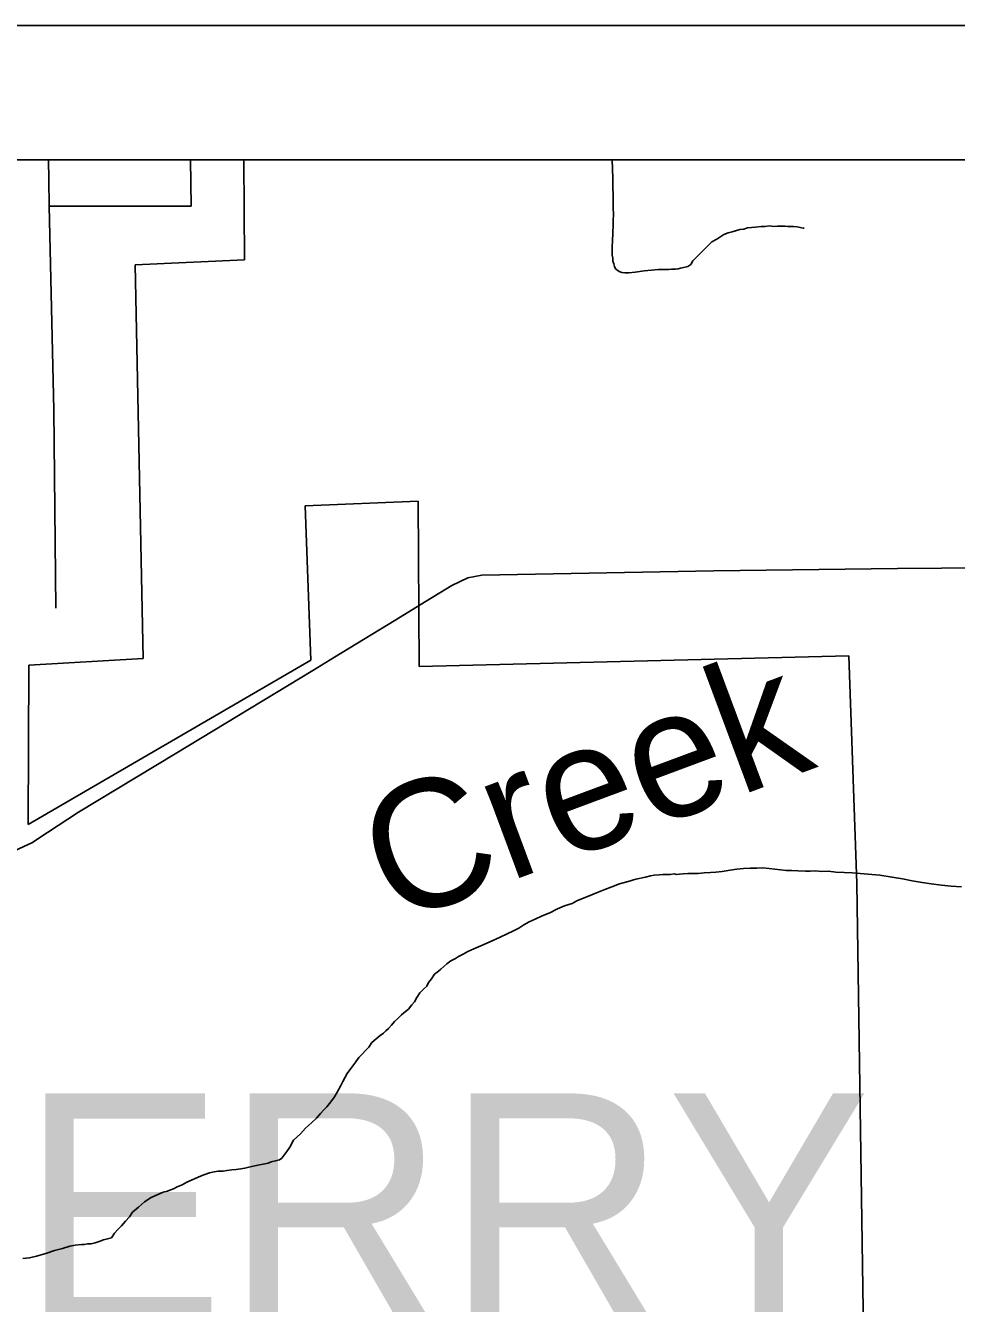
# Model space of a CAD drawing. Extents: x -59 to 82, y -3 to 49.
# Drawn here: x -49.38 to -48.687, y 48.44 to 49.391 of the extents above; entities that cross this region are included whole.
import ezdxf

# ---------------------------------------------------------------- set-up
doc = ezdxf.new("R2010")
doc.units = 0
for name, color, linetype in [('GM_X_Corporation', 7, 'Continuous'), ('GM_X_County_Road', 7, 'Continuous'), ('GM_X_Minor_River', 7, 'Continuous'), ('GM_X_Minor_River_Text', 7, 'Continuous'), ('GM_X_Township_Road', 7, 'Continuous'), ('GM_X_Township_Text', 7, 'Continuous'), ('SH_Data', 7, 'Continuous')]:
    doc.layers.add(name, color=color, linetype=linetype)

msp = doc.modelspace()

# ---------------------------------------------------------------- linework, layer by layer
at = {"layer": 'GM_X_Corporation'}
for p, q in [((-48.09799, 49.29125), (-52.22423, 49.29125)), ((-48.09799, 49.29125), (-50.61637, 49.29125)), ((-48.09799, 49.29125), (-49.21726, 49.29125)), ((-49.21726, 49.29125), (-49.21675, 49.21686)), ((-49.21675, 49.21686), (-49.29802, 49.21306)), ((-49.29802, 49.21306), (-49.29206, 48.91999)), ((-49.17166, 49.03371), (-49.08734, 49.03718)), ((-49.08734, 49.03718), (-49.08678, 48.91416)), ((-49.16727, 48.91875), (-49.17166, 49.03371)), ((-49.08678, 48.91416), (-48.76691, 48.92211)), ((-48.76691, 48.92211), (-48.76115, 48.75246)), ((-49.37757, 48.79644), (-49.16727, 48.91875)), ((-49.37712, 48.915), (-49.37757, 48.79644)), ((-49.29206, 48.91999), (-49.37712, 48.915)), ((-48.76115, 48.75246), (-48.75574, 48.38876))]:
    msp.add_line(p, q, dxfattribs=at)
at = {"layer": 'GM_X_County_Road'}
for p, q in [((-49.06251, 48.97423), (-49.0504, 48.98003)), ((-49.0504, 48.98003), (-49.04019, 48.98213)), ((-49.04019, 48.98213), (-48.86742, 48.98516)), ((-48.86742, 48.98516), (-48.73076, 48.98707)), ((-48.73076, 48.98707), (-48.62602, 48.98778)), ((-49.08139, 48.96271), (-49.06251, 48.97423)), ((-49.10542, 48.94806), (-49.08139, 48.96271)), ((-49.14975, 48.921), (-49.10542, 48.94806)), ((-49.16595, 48.91112), (-49.14975, 48.921)), ((-49.26832, 48.84913), (-49.16595, 48.91112)), ((-49.34023, 48.80559), (-49.26832, 48.84913)), ((-49.36332, 48.79043), (-49.34023, 48.80559)), ((-49.37487, 48.78285), (-49.36332, 48.79043)), ((-49.39063, 48.77544), (-49.37487, 48.78285))]:
    msp.add_line(p, q, dxfattribs=at)
at = {"layer": 'GM_X_Minor_River'}
for p, q in [((-48.94298, 49.29125), (-48.94271, 49.27768)), ((-48.94271, 49.27768), (-48.94257, 49.27084)), ((-48.94257, 49.27084), (-48.94244, 49.26476)), ((-48.94244, 49.26476), (-48.94235, 49.2602)), ((-48.94235, 49.2602), (-48.94225, 49.25525)), ((-48.94225, 49.25525), (-48.94215, 49.2507)), ((-48.94215, 49.2507), (-48.94243, 49.24575)), ((-48.94243, 49.24575), (-48.94235, 49.24157)), ((-48.94235, 49.24157), (-48.94266, 49.23814)), ((-48.94266, 49.23814), (-48.9426, 49.2351)), ((-48.85992, 49.23565), (-48.8569, 49.23685)), ((-48.8569, 49.23685), (-48.85386, 49.23767)), ((-48.85386, 49.23767), (-48.85121, 49.23849)), ((-48.85121, 49.23849), (-48.84818, 49.23931)), ((-48.84818, 49.23931), (-48.84514, 49.23975)), ((-48.84514, 49.23975), (-48.84249, 49.24057)), ((-48.84249, 49.24057), (-48.83945, 49.24101)), ((-48.83945, 49.24101), (-48.8364, 49.24107)), ((-48.8364, 49.24107), (-48.83222, 49.24154)), ((-48.83222, 49.24154), (-48.82918, 49.2416)), ((-48.82918, 49.2416), (-48.82614, 49.24204)), ((-48.82614, 49.24204), (-48.82308, 49.24172)), ((-48.82308, 49.24172), (-48.82003, 49.24179)), ((-48.82003, 49.24179), (-48.81737, 49.24184)), ((-48.81737, 49.24184), (-48.8147, 49.24189)), ((-48.8147, 49.24189), (-48.81241, 49.24156)), ((-48.81241, 49.24156), (-48.81012, 49.24161)), ((-48.81012, 49.24161), (-48.80822, 49.24165)), ((-48.80822, 49.24165), (-48.80554, 49.24132)), ((-48.80554, 49.24132), (-48.80325, 49.24099)), ((-48.80325, 49.24099), (-48.80095, 49.24028)), ((-48.80095, 49.24028), (-48.80057, 49.24028)), ((-48.80057, 49.24028), (-48.80019, 49.24029)), ((-48.94287, 49.22977), (-48.94321, 49.22786)), ((-48.94321, 49.22786), (-48.94316, 49.2252)), ((-48.9426, 49.2351), (-48.94293, 49.23243)), ((-48.94293, 49.23243), (-48.94287, 49.22977)), ((-48.87904, 49.22005), (-48.86895, 49.23014)), ((-48.86895, 49.23014), (-48.86518, 49.23212)), ((-48.86518, 49.23212), (-48.86293, 49.23368)), ((-48.86293, 49.23368), (-48.85992, 49.23565)), ((-48.94316, 49.2252), (-48.9431, 49.22254)), ((-48.9431, 49.22254), (-48.94306, 49.22026)), ((-48.94306, 49.22026), (-48.94263, 49.21799)), ((-48.94263, 49.21799), (-48.94258, 49.21571)), ((-48.88315, 49.21616), (-48.87904, 49.22005)), ((-48.94258, 49.21571), (-48.94178, 49.21382)), ((-48.94178, 49.21382), (-48.94136, 49.21193)), ((-48.94136, 49.21193), (-48.94056, 49.21005)), ((-48.94056, 49.21005), (-48.93786, 49.2082)), ((-48.93786, 49.2082), (-48.93594, 49.20748)), ((-48.9306, 49.20721), (-48.92603, 49.20768)), ((-48.92603, 49.20768), (-48.91919, 49.20858)), ((-48.91919, 49.20858), (-48.91387, 49.20907)), ((-48.91387, 49.20907), (-48.90893, 49.20955)), ((-48.90893, 49.20955), (-48.9055, 49.20962)), ((-48.9055, 49.20962), (-48.90321, 49.20967)), ((-48.90321, 49.20967), (-48.90093, 49.20972)), ((-48.90093, 49.20972), (-48.89902, 49.20975)), ((-48.89902, 49.20975), (-48.89597, 49.20982)), ((-48.89597, 49.20982), (-48.89408, 49.21024)), ((-48.89408, 49.21024), (-48.89218, 49.21066)), ((-48.89218, 49.21066), (-48.88877, 49.21148)), ((-48.88877, 49.21148), (-48.88687, 49.2119)), ((-48.88687, 49.2119), (-48.88462, 49.21347)), ((-48.88462, 49.21347), (-48.88315, 49.21616)), ((-48.93594, 49.20748), (-48.93364, 49.20715)), ((-48.93364, 49.20715), (-48.9306, 49.20721)), ((-48.87917, 48.76), (-48.87461, 48.76047)), ((-48.87461, 48.76047), (-48.87004, 48.76057)), ((-48.87004, 48.76057), (-48.86586, 48.76103)), ((-48.86586, 48.76103), (-48.86129, 48.76151)), ((-48.86129, 48.76151), (-48.85521, 48.76239)), ((-48.85521, 48.76239), (-48.85028, 48.76325)), ((-48.85028, 48.76325), (-48.84533, 48.76374)), ((-48.84533, 48.76374), (-48.84038, 48.76384)), ((-48.84038, 48.76384), (-48.83543, 48.76394)), ((-48.83543, 48.76394), (-48.83086, 48.76403)), ((-48.83086, 48.76403), (-48.82628, 48.76374)), ((-48.82628, 48.76374), (-48.82207, 48.76307)), ((-48.82207, 48.76307), (-48.81788, 48.76278)), ((-48.81788, 48.76278), (-48.81367, 48.7621)), ((-48.81367, 48.7621), (-48.80948, 48.76219)), ((-48.80948, 48.76219), (-48.8049, 48.7619)), ((-48.8049, 48.7619), (-48.79918, 48.76164)), ((-48.79918, 48.76164), (-48.79575, 48.76171)), ((-48.79575, 48.76171), (-48.79194, 48.76179)), ((-48.79194, 48.76179), (-48.78736, 48.7615)), ((-48.78736, 48.7615), (-48.78203, 48.76161)), ((-48.78203, 48.76161), (-48.77668, 48.76096)), ((-48.77668, 48.76096), (-48.77058, 48.7607)), ((-48.77058, 48.7607), (-48.76448, 48.76045)), ((-48.76448, 48.76045), (-48.74386, 48.75859)), ((-48.94336, 48.74994), (-48.9377, 48.75234)), ((-48.9377, 48.75234), (-48.93125, 48.75399)), ((-48.93125, 48.75399), (-48.92557, 48.75563)), ((-48.92557, 48.75563), (-48.91836, 48.7573)), ((-48.91836, 48.7573), (-48.91457, 48.75813)), ((-48.91457, 48.75813), (-48.91191, 48.75857)), ((-48.91191, 48.75857), (-48.90811, 48.75903)), ((-48.90811, 48.75903), (-48.90544, 48.75908)), ((-48.90544, 48.75908), (-48.9024, 48.75914)), ((-48.9024, 48.75914), (-48.89973, 48.7592)), ((-48.89973, 48.7592), (-48.89707, 48.75963)), ((-48.89707, 48.75963), (-48.89516, 48.75929)), ((-48.89516, 48.75929), (-48.89287, 48.75934)), ((-48.89287, 48.75934), (-48.89022, 48.75977)), ((-48.89022, 48.75977), (-48.88679, 48.75984)), ((-48.88679, 48.75984), (-48.88336, 48.75991)), ((-48.88336, 48.75991), (-48.87917, 48.76)), ((-48.74386, 48.75859), (-48.73469, 48.75726)), ((-48.73469, 48.75726), (-48.72704, 48.75589)), ((-48.72704, 48.75589), (-48.71978, 48.75452)), ((-48.71978, 48.75452), (-48.71251, 48.75315)), ((-48.71251, 48.75315), (-48.70563, 48.75215)), ((-48.70563, 48.75215), (-48.69799, 48.75116)), ((-48.69799, 48.75116), (-48.69074, 48.75055)), ((-48.96944, 48.73952), (-48.95773, 48.74432)), ((-48.95773, 48.74432), (-48.95357, 48.74593)), ((-48.95357, 48.74593), (-48.94866, 48.74793)), ((-48.94866, 48.74793), (-48.94336, 48.74994)), ((-48.69074, 48.75055), (-48.6831, 48.74995)), ((-48.98946, 48.73075), (-48.9838, 48.73352)), ((-48.9838, 48.73352), (-48.97852, 48.73592)), ((-48.97852, 48.73592), (-48.97283, 48.73755)), ((-48.97283, 48.73755), (-48.96944, 48.73952)), ((-49.00871, 48.72161), (-49.00495, 48.72397)), ((-49.00495, 48.72397), (-49.00041, 48.72596)), ((-49.00041, 48.72596), (-48.99513, 48.72835)), ((-48.99513, 48.72835), (-48.98946, 48.73075)), ((-49.02643, 48.7125), (-49.02115, 48.71489)), ((-49.02115, 48.71489), (-49.01662, 48.71727)), ((-49.01662, 48.71727), (-49.01247, 48.71925)), ((-49.01247, 48.71925), (-49.00871, 48.72161)), ((-49.0506, 48.70174), (-49.04607, 48.70374)), ((-49.04607, 48.70374), (-49.04078, 48.70613)), ((-49.04078, 48.70613), (-49.03247, 48.70972)), ((-49.03247, 48.70972), (-49.02643, 48.7125)), ((-49.06604, 48.69268), (-49.06304, 48.69502)), ((-49.06304, 48.69502), (-49.05964, 48.69661)), ((-49.05964, 48.69661), (-49.05739, 48.69818)), ((-49.05739, 48.69818), (-49.05399, 48.69977)), ((-49.05399, 48.69977), (-49.0506, 48.70174)), ((-49.07762, 48.68142), (-49.07541, 48.68489)), ((-49.07541, 48.68489), (-49.07241, 48.68723)), ((-49.07241, 48.68723), (-49.07053, 48.68879)), ((-49.07053, 48.68879), (-49.06829, 48.69074)), ((-49.06829, 48.69074), (-49.06604, 48.69268)), ((-49.08319, 48.67408), (-49.08094, 48.67603)), ((-49.08094, 48.67603), (-49.07985, 48.67871)), ((-49.07985, 48.67871), (-49.07762, 48.68142)), ((-49.09023, 48.66443), (-49.08839, 48.66751)), ((-49.08839, 48.66751), (-49.08617, 48.67098)), ((-49.08617, 48.67098), (-49.08319, 48.67408)), ((-49.09994, 48.65473), (-49.09694, 48.65707)), ((-49.09694, 48.65707), (-49.09469, 48.65902)), ((-49.09469, 48.65902), (-49.09209, 48.66211)), ((-49.09209, 48.66211), (-49.09023, 48.66443)), ((-49.10964, 48.64465), (-49.1074, 48.64697)), ((-49.1074, 48.64697), (-49.10517, 48.64968)), ((-49.10517, 48.64968), (-49.10255, 48.65202)), ((-49.10255, 48.65202), (-49.09994, 48.65473)), ((-49.122, 48.63413), (-49.11863, 48.63686)), ((-49.11863, 48.63686), (-49.11563, 48.6392)), ((-49.11563, 48.6392), (-49.11338, 48.64115)), ((-49.11338, 48.64115), (-49.11151, 48.64271)), ((-49.11151, 48.64271), (-49.10964, 48.64465)), ((-49.13168, 48.6229), (-49.12422, 48.63066)), ((-49.12422, 48.63066), (-49.122, 48.63413)), ((-49.13613, 48.61673), (-49.1339, 48.61982)), ((-49.1339, 48.61982), (-49.13168, 48.6229)), ((-49.14351, 48.60517), (-49.14167, 48.60825)), ((-49.14167, 48.60825), (-49.1402, 48.61094)), ((-49.1402, 48.61094), (-49.13835, 48.61364)), ((-49.13835, 48.61364), (-49.13613, 48.61673)), ((-49.14791, 48.59672), (-49.14535, 48.60171)), ((-49.14535, 48.60171), (-49.14351, 48.60517)), ((-49.15347, 48.58862), (-49.15161, 48.59094)), ((-49.15161, 48.59094), (-49.14976, 48.59364)), ((-49.14976, 48.59364), (-49.14791, 48.59672)), ((-49.16315, 48.57778), (-49.16017, 48.58126)), ((-49.16017, 48.58126), (-49.15756, 48.58397)), ((-49.15756, 48.58397), (-49.15532, 48.5863)), ((-49.15532, 48.5863), (-49.15347, 48.58862)), ((-49.17511, 48.56613), (-49.17138, 48.57038)), ((-49.17138, 48.57038), (-49.16689, 48.57428)), ((-49.16689, 48.57428), (-49.16315, 48.57778)), ((-49.1829, 48.55608), (-49.18035, 48.56146)), ((-49.18035, 48.56146), (-49.17511, 48.56613)), ((-49.18735, 48.54991), (-49.18513, 48.55299)), ((-49.18513, 48.55299), (-49.1829, 48.55608)), ((-49.21347, 48.54139), (-49.21119, 48.54181)), ((-49.21119, 48.54181), (-49.20891, 48.54224)), ((-49.20891, 48.54224), (-49.2055, 48.54307)), ((-49.2055, 48.54307), (-49.20284, 48.54351)), ((-49.20284, 48.54351), (-49.19905, 48.54434)), ((-49.19905, 48.54434), (-49.19678, 48.54515)), ((-49.19678, 48.54515), (-49.19375, 48.54597)), ((-49.19375, 48.54597), (-49.19072, 48.5468)), ((-49.19072, 48.5468), (-49.18883, 48.54798)), ((-49.18883, 48.54798), (-49.18735, 48.54991)), ((-49.25973, 48.53018), (-49.24953, 48.53457)), ((-49.24953, 48.53457), (-49.24613, 48.53578)), ((-49.24613, 48.53578), (-49.24272, 48.53699)), ((-49.24272, 48.53699), (-49.23931, 48.53782)), ((-49.23931, 48.53782), (-49.23627, 48.53826)), ((-49.23627, 48.53826), (-49.23436, 48.5383)), ((-49.23436, 48.5383), (-49.23246, 48.53834)), ((-49.23246, 48.53834), (-49.2298, 48.53877)), ((-49.2298, 48.53877), (-49.226, 48.53923)), ((-49.226, 48.53923), (-49.22296, 48.53967)), ((-49.22296, 48.53967), (-49.21954, 48.54013)), ((-49.21954, 48.54013), (-49.2165, 48.54057)), ((-49.2165, 48.54057), (-49.21347, 48.54139)), ((-49.28126, 48.521), (-49.27711, 48.5226)), ((-49.27711, 48.5226), (-49.27407, 48.52342)), ((-49.27407, 48.52342), (-49.27218, 48.52422)), ((-49.27218, 48.52422), (-49.26953, 48.52504)), ((-49.26953, 48.52504), (-49.2669, 48.52661)), ((-49.2669, 48.52661), (-49.26312, 48.52821)), ((-49.26312, 48.52821), (-49.25973, 48.53018)), ((-49.29555, 48.51158), (-49.29106, 48.51547)), ((-49.29106, 48.51547), (-49.28617, 48.51861)), ((-49.28617, 48.51861), (-49.28126, 48.521)), ((-49.30525, 48.50112), (-49.30226, 48.50422)), ((-49.30226, 48.50422), (-49.30004, 48.50768)), ((-49.30004, 48.50768), (-49.29555, 48.51158)), ((-49.31345, 48.4922), (-49.31083, 48.49492)), ((-49.31083, 48.49492), (-49.30822, 48.49763)), ((-49.30822, 48.49763), (-49.30525, 48.50112)), ((-49.33081, 48.48424), (-49.32778, 48.48507)), ((-49.32778, 48.48507), (-49.32475, 48.48589)), ((-49.32475, 48.48589), (-49.32172, 48.48709)), ((-49.32172, 48.48709), (-49.31869, 48.48792)), ((-49.31869, 48.48792), (-49.31566, 48.48874)), ((-49.31566, 48.48874), (-49.31345, 48.4922)), ((-49.37671, 48.4738), (-49.3714, 48.47505)), ((-49.3714, 48.47505), (-49.36458, 48.47709)), ((-49.36458, 48.47709), (-49.35815, 48.47913)), ((-49.35815, 48.47913), (-49.35208, 48.48077)), ((-49.35208, 48.48077), (-49.34678, 48.4824)), ((-49.34678, 48.4824), (-49.3426, 48.48324)), ((-49.3426, 48.48324), (-49.33804, 48.48372)), ((-49.33804, 48.48372), (-49.33576, 48.48376)), ((-49.33576, 48.48376), (-49.33348, 48.48419)), ((-49.33348, 48.48419), (-49.33081, 48.48424)), ((-49.38165, 48.47332), (-49.37671, 48.4738))]:
    msp.add_line(p, q, dxfattribs=at)
at = {"layer": 'GM_X_Township_Road'}
for p, q in [((-49.3626, 49.29125), (-49.36239, 49.27662)), ((-49.25632, 49.25685), (-49.2568, 49.29125)), ((-49.36239, 49.27662), (-49.3621, 49.25685)), ((-49.3621, 49.25685), (-49.25632, 49.25685)), ((-49.3621, 49.25685), (-49.35853, 49.10504)), ((-49.35853, 49.10504), (-49.35719, 48.95754))]:
    msp.add_line(p, q, dxfattribs=at)
at = {"layer": 'SH_Data'}
for p, q in [((-54.99799, 49.39125), (-47.99799, 49.39125)), ((-54.89799, 49.29125), (-48.09799, 49.29125))]:
    msp.add_line(p, q, dxfattribs=at)

# ---------------------------------------------------------------- texts
at = {"layer": 'GM_X_Minor_River_Text'}
msp.add_text('Creek', height=0.094768, rotation=20.42652, dxfattribs=at).set_placement((-49.1062, 48.72153))
at = {"layer": 'GM_X_Township_Text'}
msp.add_text('PERRY', height=0.170455, rotation=0.00001, dxfattribs=at).set_placement((-49.53571, 48.42579))

doc.saveas('drawing.dxf')
